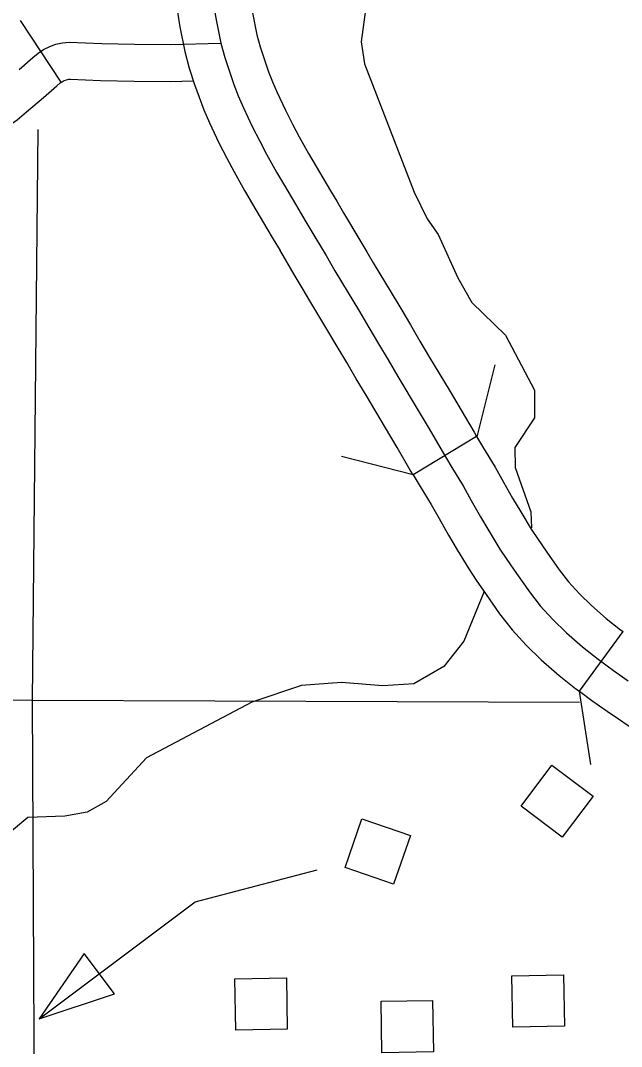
# Model space of a CAD drawing. Extents: x -19 to 366, y -4 to 359.
# Drawn here: x 137.3856 to 137.6162, y 194.8842 to 195.2778 of the extents above; entities that cross this region are included whole.
import ezdxf

# ---------------------------------------------------------------- set-up
doc = ezdxf.new("R2010")
doc.units = 0
for name, color, linetype in [('Level 31', 7, 'Continuous'), ('Level 32', 7, 'Continuous'), ('Level 35', 7, 'Continuous'), ('Level 38', 7, 'Continuous'), ('Level 5', 7, 'Continuous'), ('Level 56', 7, 'Continuous'), ('Level 60', 7, 'Continuous')]:
    doc.layers.add(name, color=color, linetype=linetype)

msp = doc.modelspace()

# ---------------------------------------------------------------- linework, layer by layer
at = {"layer": 'Level 31'}
for p, q in [((137.56065, 195.11819), (137.53632, 195.10352)), ((137.60007, 195.0205), (137.61685, 195.04343))]:
    msp.add_line(p, q, dxfattribs=at)
for points in [[(137.45199, 195.39269), (137.45228, 195.38832), (137.45286, 195.37848), (137.4534, 195.36932), (137.45411, 195.3589), (137.45485, 195.34789), (137.4562, 195.32647), (137.45712, 195.31251), (137.45807, 195.29887), (137.45954, 195.28543), (137.46022, 195.28095), (137.46075, 195.27815), (137.46249, 195.26915)], [(137.47335, 195.28978), (137.47363, 195.28727), (137.47422, 195.28335), (137.4747, 195.28082), (137.47633, 195.27238), (137.47759, 195.26779), (137.47936, 195.26239), (137.48082, 195.2582), (137.48231, 195.25437), (137.4841, 195.25018), (137.48727, 195.24345), (137.49002, 195.23806), (137.49253, 195.23327), (137.49615, 195.22681), (137.49912, 195.22182), (137.5046, 195.21248), (137.50696, 195.20853), (137.5096, 195.2041)], [(137.44511, 195.2867), (137.44545, 195.2836), (137.44621, 195.27856), (137.4468, 195.27547), (137.44865, 195.26593), (137.45037, 195.2596), (137.45245, 195.25328), (137.45416, 195.24838), (137.45601, 195.24363), (137.45818, 195.23854), (137.46175, 195.23095), (137.46479, 195.225), (137.46755, 195.21973), (137.47154, 195.21261), (137.47466, 195.20737), (137.48016, 195.19799), (137.48258, 195.19395), (137.4852, 195.18955)], [(137.46249, 195.26915), (137.46398, 195.2637), (137.46591, 195.25783), (137.46749, 195.25329), (137.46916, 195.249), (137.47114, 195.24436), (137.47451, 195.2372), (137.4774, 195.23153), (137.48004, 195.2265), (137.48384, 195.21971), (137.48689, 195.21459), (137.49238, 195.20523), (137.49477, 195.20124), (137.49856, 195.19488), (137.50285, 195.18765), (137.50627, 195.18182), (137.50879, 195.17757), (137.51567, 195.16615), (137.51934, 195.16006), (137.523, 195.15383), (137.5267, 195.1476), (137.53042, 195.1413), (137.53789, 195.12882), (137.54246, 195.12117), (137.54743, 195.11261), (137.55119, 195.10637), (137.5555, 195.09927), (137.55861, 195.09371), (137.56216, 195.08748), (137.56538, 195.08201), (137.56959, 195.07507), (137.57226, 195.0711), (137.57593, 195.06572), (137.5809, 195.05863), (137.58509, 195.05328), (137.58989, 195.04805), (137.59511, 195.04295), (137.60134, 195.03748), (137.60735, 195.03278), (137.61319, 195.0285), (137.61885, 195.02454)], [(137.5096, 195.2041), (137.51077, 195.20214), (137.51509, 195.19487), (137.51851, 195.18904), (137.52098, 195.18486), (137.52784, 195.17348), (137.53154, 195.16732), (137.53523, 195.16106), (137.53892, 195.15483), (137.54263, 195.14855), (137.55009, 195.13611), (137.5547, 195.12837), (137.55965, 195.11984), (137.56065, 195.11819)], [(137.53632, 195.10352), (137.5352, 195.10537), (137.53022, 195.11396), (137.5257, 195.12153), (137.51821, 195.13404), (137.51447, 195.14037), (137.51078, 195.14661), (137.50713, 195.1528), (137.5035, 195.15883), (137.4966, 195.17029), (137.49404, 195.1746), (137.49062, 195.18043), (137.48636, 195.18762), (137.4852, 195.18955)], [(137.56065, 195.11819), (137.53632, 195.10352), (137.53904, 195.09901), (137.54323, 195.09212), (137.54623, 195.08673), (137.54986, 195.08036), (137.55318, 195.07472), (137.55762, 195.06742), (137.5605, 195.06313), (137.56425, 195.05763), (137.56949, 195.05017), (137.57424, 195.04409), (137.57969, 195.03816), (137.58546, 195.03252), (137.59227, 195.02654), (137.59878, 195.02145), (137.60007, 195.0205)], [(137.56065, 195.11819), (137.56334, 195.11372), (137.56778, 195.10642), (137.57098, 195.10068), (137.57445, 195.0946), (137.57757, 195.0893), (137.58156, 195.08273), (137.58402, 195.07906), (137.58761, 195.0738), (137.59232, 195.06709), (137.59594, 195.06247), (137.60009, 195.05794), (137.60477, 195.05337), (137.61041, 195.04842), (137.61592, 195.0441), (137.61685, 195.04343)], [(137.60007, 195.0205), (137.60492, 195.01695), (137.61078, 195.01285), (137.61515, 195.00988), (137.61883, 195.00735), (137.62148, 195.00553), (137.62595, 195.00262), (137.63124, 194.99927), (137.63884, 194.99473), (137.64503, 194.99117), (137.65154, 194.98741), (137.67267, 194.97781), (137.68031, 194.97436), (137.686, 194.97181), (137.68961, 194.9702)]]:
    msp.add_lwpolyline(points, dxfattribs=at)
at = {"layer": 'Level 32'}
msp.add_line((137.40128, 195.25413), (137.38562, 195.27783), dxfattribs=at)
for points in [[(137.38511, 195.25904), (137.3904, 195.2636), (137.39236, 195.26526), (137.3945, 195.26667), (137.39681, 195.26783), (137.39922, 195.2687), (137.40171, 195.26929), (137.40426, 195.26959), (137.41681, 195.26905), (137.42942, 195.26874), (137.44318, 195.26865), (137.46249, 195.26915)], [(137.31348, 195.21506), (137.32681, 195.22423), (137.3334, 195.22819), (137.33501, 195.22865), (137.338, 195.2295), (137.34145, 195.22994), (137.35311, 195.22938), (137.35674, 195.22923), (137.36105, 195.22952), (137.36534, 195.23027), (137.36977, 195.23155), (137.37563, 195.23421), (137.38018, 195.23689), (137.38433, 195.23977), (137.38798, 195.24275), (137.39439, 195.24829), (137.39962, 195.2528), (137.40088, 195.25387), (137.40128, 195.25413)], [(137.40128, 195.25413), (137.40161, 195.25435), (137.40243, 195.25476), (137.40329, 195.25507), (137.40417, 195.25528), (137.40477, 195.25535), (137.41633, 195.25485), (137.42919, 195.25454), (137.44332, 195.25444), (137.45172, 195.25466)]]:
    msp.add_lwpolyline(points, dxfattribs=at)
at = {"layer": 'Level 35'}
for points in [[(137.49881, 195.39263), (137.49882, 195.39165), (137.50261, 195.38826), (137.51928, 195.38302), (137.52384, 195.37735), (137.52311, 195.37165), (137.5141, 195.35644), (137.51111, 195.34923), (137.50926, 195.34049), (137.51882, 195.31891), (137.52151, 195.30755), (137.5164, 195.2696), (137.51757, 195.26126)], [(137.51757, 195.26126), (137.5367, 195.21203), (137.54167, 195.20181), (137.54585, 195.19576), (137.55349, 195.1791), (137.55883, 195.16965), (137.57175, 195.15718), (137.58281, 195.13599), (137.58286, 195.12537), (137.57535, 195.11396), (137.57538, 195.10637), (137.58151, 195.08933), (137.58173, 195.08316)], [(137.56349, 195.05872), (137.5558, 195.03971), (137.54811, 195.02997), (137.53661, 195.02339), (137.5247, 195.02259), (137.50884, 195.02381), (137.49346, 195.02268), (137.47437, 195.01628), (137.43398, 194.99497), (137.41854, 194.97817), (137.41117, 194.97412), (137.40259, 194.97252), (137.38842, 194.97201), (137.37735, 194.9628), (137.36478, 194.95673), (137.35035, 194.94664), (137.33406, 194.93997)]]:
    msp.add_lwpolyline(points, dxfattribs=at)
at = {"layer": 'Level 38'}
for points in [[(137.56761, 195.14569), (137.56068, 195.11815)], [(137.53629, 195.10357), (137.50874, 195.11051)], [(137.60454, 194.99241), (137.60011, 195.02048)]]:
    msp.add_lwpolyline(points, dxfattribs=at)
at = {"layer": 'Level 5'}
for points in [[(137.39025, 195.0169), (137.39243, 195.23599)], [(137.39025, 195.0169), (137.29757, 195.01823)], [(137.39136, 194.78402), (137.39025, 195.0169)], [(137.60018, 195.01625), (137.39025, 195.0169)]]:
    msp.add_lwpolyline(points, dxfattribs=at)
at = {"layer": 'Level 56'}
for points in [[(137.5777, 194.97637), (137.58953, 194.99213), (137.60535, 194.98026), (137.59351, 194.9645)], [(137.52879, 194.94643), (137.51016, 194.95285), (137.51659, 194.97154), (137.53523, 194.96512)], [(137.4217, 194.90445), (137.4101, 194.9199), (137.39273, 194.89478)], [(137.57455, 194.89161), (137.57421, 194.91132), (137.59398, 194.91167), (137.59432, 194.89196)], [(137.46824, 194.89051), (137.46789, 194.91022), (137.48766, 194.91056), (137.48801, 194.89085)], [(137.52432, 194.88184), (137.52398, 194.90155), (137.54375, 194.9019), (137.54409, 194.88219)]]:
    msp.add_lwpolyline(points, close=True, dxfattribs=at)
msp.add_lwpolyline([(137.39273, 194.89478), (137.45263, 194.93974), (137.49948, 194.95197)], dxfattribs=at)
at = {"layer": 'Level 60'}
for points in [[(139.44064, 1.53154), (139.25106, 10.14733), (139.06082, 18.76327), (138.86992, 27.37935), (138.67836, 35.99557), (138.48613, 44.61194), (138.29325, 53.22845), (138.09971, 61.84511), (137.9055, 70.46191), (137.71065, 79.07885), (137.51513, 87.69595), (137.31896, 96.31318), (137.12214, 104.93057), (136.92466, 113.54809), (136.72653, 122.16577), (136.52775, 130.78359), (136.32832, 139.40156), (136.12824, 148.01968), (135.9275, 156.63794), (135.72612, 165.25636), (135.5241, 173.87492), (135.32143, 182.49362), (135.11811, 191.11248), (134.91415, 199.73149), (134.70954, 208.35064), (134.50429, 216.96995), (134.2984, 225.5894), (134.09187, 234.209), (133.8847, 242.82876), (133.6769, 251.44866), (133.46845, 260.06872), (133.25937, 268.68892), (133.04965, 277.30928), (132.8393, 285.92978), (132.62831, 294.55044), (132.41669, 303.17125), (132.20444, 311.79221), (131.99156, 320.41333), (131.77805, 329.0346), (131.56391, 337.65601), (131.34914, 346.27759)], [(0, 189.51617), (7.11214, 189.52059), (14.22427, 189.53386), (21.33637, 189.55597), (28.44845, 189.58693), (35.56048, 189.62672), (42.67245, 189.67537), (49.78436, 189.73285), (56.89619, 189.79918), (64.00793, 189.87436), (71.11958, 189.95838), (78.23111, 190.05124), (85.34253, 190.15294), (92.45381, 190.26349), (99.56495, 190.38288), (106.67593, 190.51112), (113.78675, 190.6482), (120.89739, 190.79412), (128.00785, 190.94888), (135.11811, 191.11248), (142.22816, 191.28493), (149.33799, 191.46621), (156.44759, 191.65634), (163.55694, 191.85531), (170.66605, 192.06312), (177.77489, 192.27977), (184.88345, 192.50526), (191.99173, 192.73959), (199.09971, 192.98276), (206.20739, 193.23477), (213.31474, 193.49561), (220.42177, 193.7653), (227.52845, 194.04382), (234.63479, 194.33118), (241.74076, 194.62738), (248.84635, 194.93241), (255.95157, 195.24628), (263.05638, 195.56898), (270.16079, 195.90052), (277.26478, 196.24089), (284.36834, 196.5901), (291.47147, 196.94814), (298.57414, 197.31501), (305.67635, 197.69072), (312.77809, 198.07525), (319.87934, 198.46862), (326.9801, 198.87082), (334.08035, 199.28185), (341.18009, 199.7017)]]:
    msp.add_spline(points, degree=3, dxfattribs=at)

doc.saveas('drawing.dxf')
